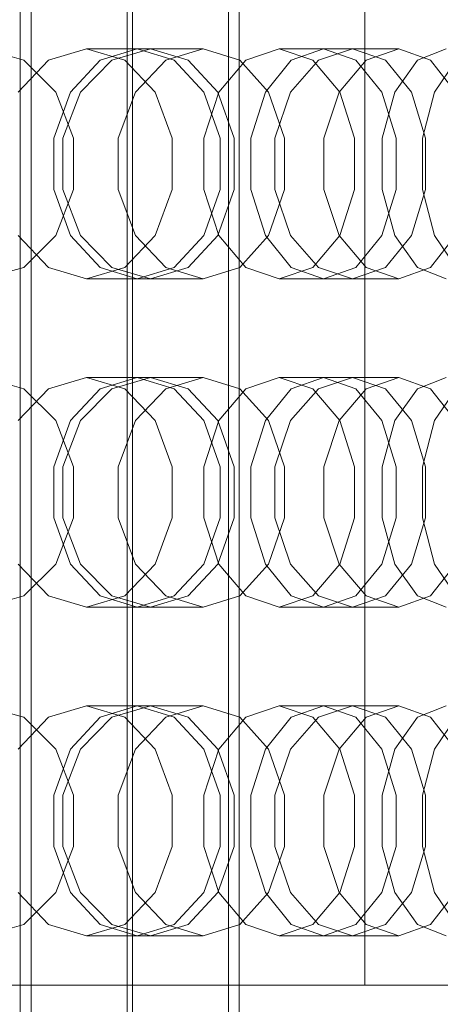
# Model space of a CAD drawing. Header units: millimetres. Extents: x -4395 to 65662, y -65530 to 6847.
# Tile 724 of 1034: x 25480 to 25557, y -18164 to -17984. Entities that reach past the tile are written whole.
import ezdxf

# ---------------------------------------------------------------- set-up
doc = ezdxf.new("R2010")
doc.units = ezdxf.units.MM
doc.layers.add('superior_briquetadora', color=7, linetype='Continuous', lineweight=0)
doc.layers.add('superior_C05', color=7, linetype='Continuous', lineweight=0)

msp = doc.modelspace()

# ---------------------------------------------------------------- linework, layer by layer
at = {"layer": 'superior_briquetadora'}
for p, q in [((25542.964, -18160), (25542.964, -17800)), ((25480.73, -17991.08), (25473.297, -17989)), ((25492.191, -17989), (25485.243, -17991.08)), ((25492.191, -17989), (25503.836, -17989)), ((25499.139, -17991.08), (25492.191, -17989)), ((25494.647, -17991.08), (25501.398, -17989)), ((25496.819, -17991.08), (25503.836, -17989)), ((25501.398, -17989), (25513.486, -17989)), ((25501.398, -17989), (25508.15, -17991.08)), ((25503.836, -17989), (25510.716, -17991.08)), ((25513.486, -17989), (25506.664, -17991.08)), ((25520.167, -17991.08), (25513.486, -17989)), ((25527.368, -17989), (25521.249, -17991.08)), ((25527.368, -17989), (25540.706, -17989)), ((25533.487, -17991.08), (25527.368, -17989)), ((25529.549, -17991.08), (25535.443, -17989)), ((25534.508, -17991.08), (25540.706, -17989)), ((25535.443, -17989), (25549.169, -17989)), ((25535.443, -17989), (25541.338, -17991.08)), ((25540.706, -17989), (25546.747, -17991.08)), ((25549.169, -17989), (25543.193, -17991.08)), ((25554.983, -17991.08), (25549.169, -17989)), ((25557.801, -17989), (25552.616, -17991.08)), ((25485.243, -17991.08), (25479.671, -17996.907)), ((25486.602, -17996.906), (25480.73, -17991.08)), ((25489.233, -17996.907), (25494.647, -17991.08)), ((25491.094, -17996.906), (25496.819, -17991.08)), ((25504.71, -17996.907), (25499.139, -17991.08)), ((25506.664, -17991.08), (25501.09, -17996.906)), ((25508.15, -17991.08), (25513.564, -17996.907)), ((25510.716, -17991.08), (25516.133, -17996.906)), ((25521.249, -17991.08), (25516.342, -17996.907)), ((25525.421, -17996.906), (25520.167, -17991.08)), ((25524.821, -17996.907), (25529.549, -17991.08)), ((25529.425, -17996.906), (25534.508, -17991.08)), ((25538.394, -17996.907), (25533.487, -17991.08)), ((25543.193, -17991.08), (25538.285, -17996.906)), ((25541.338, -17991.08), (25546.065, -17996.907)), ((25546.747, -17991.08), (25551.477, -17996.906)), ((25552.616, -17991.08), (25548.458, -17996.907)), ((25559.529, -17996.906), (25554.983, -17991.08)), ((25555.708, -17996.907), (25559.668, -17991.08)), ((25486.229, -18005.327), (25489.233, -17996.907)), ((25489.827, -18005.326), (25486.602, -17996.906)), ((25487.879, -18005.326), (25491.094, -17996.906)), ((25501.09, -17996.906), (25497.958, -18005.326)), ((25507.802, -18005.327), (25504.71, -17996.907)), ((25513.564, -17996.907), (25516.568, -18005.327)), ((25516.342, -17996.907), (25513.619, -18005.327)), ((25516.133, -17996.906), (25519.102, -18005.326)), ((25522.198, -18005.327), (25524.821, -17996.907)), ((25528.297, -18005.326), (25525.421, -17996.906)), ((25526.56, -18005.326), (25529.425, -17996.906)), ((25538.285, -17996.906), (25535.516, -18005.326)), ((25541.118, -18005.327), (25538.394, -17996.907)), ((25546.065, -17996.907), (25548.689, -18005.327)), ((25548.458, -17996.907), (25546.15, -18005.327)), ((25551.477, -17996.906), (25554.058, -18005.326)), ((25553.511, -18005.327), (25555.708, -17996.907)), ((25486.229, -18014.673), (25486.229, -18005.327)), ((25487.879, -18014.674), (25487.879, -18005.326)), ((25489.827, -18014.674), (25489.827, -18005.326)), ((25497.958, -18005.326), (25497.958, -18014.674)), ((25507.802, -18014.673), (25507.802, -18005.327)), ((25513.619, -18005.327), (25513.619, -18014.673)), ((25516.568, -18005.327), (25516.568, -18014.673)), ((25519.102, -18005.326), (25519.102, -18014.674)), ((25522.198, -18014.673), (25522.198, -18005.327)), ((25526.56, -18014.674), (25526.56, -18005.326)), ((25528.297, -18014.674), (25528.297, -18005.326)), ((25535.516, -18005.326), (25535.516, -18014.674)), ((25541.118, -18014.673), (25541.118, -18005.327)), ((25546.15, -18005.327), (25546.15, -18014.673)), ((25548.689, -18005.327), (25548.689, -18014.673)), ((25553.511, -18014.673), (25553.511, -18005.327)), ((25554.058, -18005.326), (25554.058, -18014.674)), ((25489.233, -18023.093), (25486.229, -18014.673)), ((25486.602, -18023.094), (25489.827, -18014.674)), ((25491.094, -18023.094), (25487.879, -18014.674)), ((25497.958, -18014.674), (25501.09, -18023.094)), ((25504.71, -18023.093), (25507.802, -18014.673)), ((25516.568, -18014.673), (25513.564, -18023.093)), ((25513.619, -18014.673), (25516.342, -18023.093)), ((25519.102, -18014.674), (25516.133, -18023.094)), ((25524.821, -18023.093), (25522.198, -18014.673)), ((25525.421, -18023.094), (25528.297, -18014.674)), ((25529.425, -18023.094), (25526.56, -18014.674)), ((25535.516, -18014.674), (25538.285, -18023.094)), ((25538.394, -18023.093), (25541.118, -18014.673)), ((25548.689, -18014.673), (25546.065, -18023.093)), ((25546.15, -18014.673), (25548.458, -18023.093)), ((25554.058, -18014.674), (25551.477, -18023.094)), ((25555.708, -18023.093), (25553.511, -18014.673)), ((25479.671, -18023.093), (25485.243, -18028.92)), ((25480.73, -18028.92), (25486.602, -18023.094)), ((25494.647, -18028.92), (25489.233, -18023.093)), ((25496.819, -18028.92), (25491.094, -18023.094)), ((25499.139, -18028.92), (25504.71, -18023.093)), ((25501.09, -18023.094), (25506.664, -18028.92)), ((25513.564, -18023.093), (25508.15, -18028.92)), ((25516.133, -18023.094), (25510.716, -18028.92)), ((25516.342, -18023.093), (25521.249, -18028.92)), ((25520.167, -18028.92), (25525.421, -18023.094)), ((25529.549, -18028.92), (25524.821, -18023.093)), ((25534.508, -18028.92), (25529.425, -18023.094)), ((25533.487, -18028.92), (25538.394, -18023.093)), ((25538.285, -18023.094), (25543.193, -18028.92)), ((25546.065, -18023.093), (25541.338, -18028.92)), ((25551.477, -18023.094), (25546.747, -18028.92)), ((25548.458, -18023.093), (25552.616, -18028.92)), ((25554.983, -18028.92), (25559.529, -18023.094)), ((25559.668, -18028.92), (25555.708, -18023.093)), ((25473.297, -18031), (25480.73, -18028.92)), ((25485.243, -18028.92), (25492.191, -18031)), ((25492.191, -18031), (25499.139, -18028.92)), ((25501.398, -18031), (25494.647, -18028.92)), ((25503.836, -18031), (25496.819, -18028.92)), ((25508.15, -18028.92), (25501.398, -18031)), ((25510.716, -18028.92), (25503.836, -18031)), ((25506.664, -18028.92), (25513.486, -18031)), ((25513.486, -18031), (25520.167, -18028.92)), ((25521.249, -18028.92), (25527.368, -18031)), ((25527.368, -18031), (25533.487, -18028.92)), ((25535.443, -18031), (25529.549, -18028.92)), ((25540.706, -18031), (25534.508, -18028.92)), ((25541.338, -18028.92), (25535.443, -18031)), ((25546.747, -18028.92), (25540.706, -18031)), ((25543.193, -18028.92), (25549.169, -18031)), ((25549.169, -18031), (25554.983, -18028.92)), ((25552.616, -18028.92), (25557.801, -18031)), ((25492.191, -18031), (25503.836, -18031)), ((25501.398, -18031), (25513.486, -18031)), ((25527.368, -18031), (25540.706, -18031)), ((25535.443, -18031), (25549.169, -18031)), ((25480.73, -18051.08), (25473.297, -18049)), ((25492.191, -18049), (25485.243, -18051.08)), ((25492.191, -18049), (25503.836, -18049)), ((25499.139, -18051.08), (25492.191, -18049)), ((25494.647, -18051.08), (25501.398, -18049)), ((25496.819, -18051.08), (25503.836, -18049)), ((25501.398, -18049), (25513.486, -18049)), ((25501.398, -18049), (25508.15, -18051.08)), ((25503.836, -18049), (25510.716, -18051.08)), ((25513.486, -18049), (25506.664, -18051.08)), ((25520.167, -18051.08), (25513.486, -18049)), ((25527.368, -18049), (25521.249, -18051.08)), ((25527.368, -18049), (25540.706, -18049)), ((25533.487, -18051.08), (25527.368, -18049)), ((25529.549, -18051.08), (25535.443, -18049)), ((25534.508, -18051.08), (25540.706, -18049)), ((25535.443, -18049), (25549.169, -18049)), ((25535.443, -18049), (25541.338, -18051.08)), ((25540.706, -18049), (25546.747, -18051.08)), ((25549.169, -18049), (25543.193, -18051.08)), ((25554.983, -18051.08), (25549.169, -18049)), ((25557.801, -18049), (25552.616, -18051.08)), ((25485.243, -18051.08), (25479.671, -18056.907)), ((25486.602, -18056.906), (25480.73, -18051.08)), ((25489.233, -18056.907), (25494.647, -18051.08)), ((25491.094, -18056.906), (25496.819, -18051.08)), ((25504.71, -18056.907), (25499.139, -18051.08)), ((25506.664, -18051.08), (25501.09, -18056.906)), ((25508.15, -18051.08), (25513.564, -18056.907)), ((25510.716, -18051.08), (25516.133, -18056.906)), ((25521.249, -18051.08), (25516.342, -18056.907)), ((25525.421, -18056.906), (25520.167, -18051.08)), ((25524.821, -18056.907), (25529.549, -18051.08)), ((25529.425, -18056.906), (25534.508, -18051.08)), ((25538.394, -18056.907), (25533.487, -18051.08)), ((25543.193, -18051.08), (25538.285, -18056.906)), ((25541.338, -18051.08), (25546.065, -18056.907)), ((25546.747, -18051.08), (25551.477, -18056.906)), ((25552.616, -18051.08), (25548.458, -18056.907)), ((25559.529, -18056.906), (25554.983, -18051.08)), ((25555.708, -18056.907), (25559.668, -18051.08)), ((25486.229, -18065.327), (25489.233, -18056.907)), ((25489.827, -18065.326), (25486.602, -18056.906)), ((25487.879, -18065.326), (25491.094, -18056.906)), ((25501.09, -18056.906), (25497.958, -18065.326)), ((25507.802, -18065.327), (25504.71, -18056.907)), ((25513.564, -18056.907), (25516.568, -18065.327)), ((25516.342, -18056.907), (25513.619, -18065.327)), ((25516.133, -18056.906), (25519.102, -18065.326)), ((25522.198, -18065.327), (25524.821, -18056.907)), ((25528.297, -18065.326), (25525.421, -18056.906)), ((25526.56, -18065.326), (25529.425, -18056.906)), ((25538.285, -18056.906), (25535.516, -18065.326)), ((25541.118, -18065.327), (25538.394, -18056.907)), ((25546.065, -18056.907), (25548.689, -18065.327)), ((25548.458, -18056.907), (25546.15, -18065.327)), ((25551.477, -18056.906), (25554.058, -18065.326)), ((25553.511, -18065.327), (25555.708, -18056.907)), ((25486.229, -18074.673), (25486.229, -18065.327)), ((25487.879, -18074.674), (25487.879, -18065.326)), ((25489.827, -18074.674), (25489.827, -18065.326)), ((25497.958, -18065.326), (25497.958, -18074.674)), ((25507.802, -18074.673), (25507.802, -18065.327)), ((25513.619, -18065.327), (25513.619, -18074.673)), ((25516.568, -18065.327), (25516.568, -18074.673)), ((25519.102, -18065.326), (25519.102, -18074.674)), ((25522.198, -18074.673), (25522.198, -18065.327)), ((25526.56, -18074.674), (25526.56, -18065.326)), ((25528.297, -18074.674), (25528.297, -18065.326)), ((25535.516, -18065.326), (25535.516, -18074.674)), ((25541.118, -18074.673), (25541.118, -18065.327)), ((25546.15, -18065.327), (25546.15, -18074.673)), ((25548.689, -18065.327), (25548.689, -18074.673)), ((25553.511, -18074.673), (25553.511, -18065.327)), ((25554.058, -18065.326), (25554.058, -18074.674)), ((25489.233, -18083.093), (25486.229, -18074.673)), ((25486.602, -18083.094), (25489.827, -18074.674)), ((25491.094, -18083.094), (25487.879, -18074.674)), ((25497.958, -18074.674), (25501.09, -18083.094)), ((25504.71, -18083.093), (25507.802, -18074.673)), ((25516.568, -18074.673), (25513.564, -18083.093)), ((25513.619, -18074.673), (25516.342, -18083.093)), ((25519.102, -18074.674), (25516.133, -18083.094)), ((25524.821, -18083.093), (25522.198, -18074.673)), ((25525.421, -18083.094), (25528.297, -18074.674)), ((25529.425, -18083.094), (25526.56, -18074.674)), ((25535.516, -18074.674), (25538.285, -18083.094)), ((25538.394, -18083.093), (25541.118, -18074.673)), ((25548.689, -18074.673), (25546.065, -18083.093)), ((25546.15, -18074.673), (25548.458, -18083.093)), ((25554.058, -18074.674), (25551.477, -18083.094)), ((25555.708, -18083.093), (25553.511, -18074.673)), ((25479.671, -18083.093), (25485.243, -18088.92)), ((25480.73, -18088.92), (25486.602, -18083.094)), ((25494.647, -18088.92), (25489.233, -18083.093)), ((25496.819, -18088.92), (25491.094, -18083.094)), ((25499.139, -18088.92), (25504.71, -18083.093)), ((25501.09, -18083.094), (25506.664, -18088.92)), ((25513.564, -18083.093), (25508.15, -18088.92)), ((25516.133, -18083.094), (25510.716, -18088.92)), ((25516.342, -18083.093), (25521.249, -18088.92)), ((25520.167, -18088.92), (25525.421, -18083.094)), ((25529.549, -18088.92), (25524.821, -18083.093)), ((25534.508, -18088.92), (25529.425, -18083.094)), ((25533.487, -18088.92), (25538.394, -18083.093)), ((25538.285, -18083.094), (25543.193, -18088.92)), ((25546.065, -18083.093), (25541.338, -18088.92)), ((25551.477, -18083.094), (25546.747, -18088.92)), ((25548.458, -18083.093), (25552.616, -18088.92)), ((25554.983, -18088.92), (25559.529, -18083.094)), ((25559.668, -18088.92), (25555.708, -18083.093)), ((25473.297, -18091), (25480.73, -18088.92)), ((25485.243, -18088.92), (25492.191, -18091)), ((25492.191, -18091), (25499.139, -18088.92)), ((25501.398, -18091), (25494.647, -18088.92)), ((25503.836, -18091), (25496.819, -18088.92)), ((25508.15, -18088.92), (25501.398, -18091)), ((25510.716, -18088.92), (25503.836, -18091)), ((25506.664, -18088.92), (25513.486, -18091)), ((25513.486, -18091), (25520.167, -18088.92)), ((25521.249, -18088.92), (25527.368, -18091)), ((25527.368, -18091), (25533.487, -18088.92)), ((25535.443, -18091), (25529.549, -18088.92)), ((25540.706, -18091), (25534.508, -18088.92)), ((25541.338, -18088.92), (25535.443, -18091)), ((25546.747, -18088.92), (25540.706, -18091)), ((25543.193, -18088.92), (25549.169, -18091)), ((25549.169, -18091), (25554.983, -18088.92)), ((25552.616, -18088.92), (25557.801, -18091)), ((25492.191, -18091), (25503.836, -18091)), ((25501.398, -18091), (25513.486, -18091)), ((25527.368, -18091), (25540.706, -18091)), ((25535.443, -18091), (25549.169, -18091)), ((25480.73, -18111.08), (25473.297, -18109)), ((25492.191, -18109), (25485.243, -18111.08)), ((25492.191, -18109), (25503.836, -18109)), ((25499.139, -18111.08), (25492.191, -18109)), ((25494.647, -18111.08), (25501.398, -18109)), ((25496.819, -18111.08), (25503.836, -18109)), ((25501.398, -18109), (25513.486, -18109)), ((25501.398, -18109), (25508.15, -18111.08)), ((25503.836, -18109), (25510.716, -18111.08)), ((25513.486, -18109), (25506.664, -18111.08)), ((25520.167, -18111.08), (25513.486, -18109)), ((25527.368, -18109), (25521.249, -18111.08)), ((25527.368, -18109), (25540.706, -18109)), ((25533.487, -18111.08), (25527.368, -18109)), ((25529.549, -18111.08), (25535.443, -18109)), ((25534.508, -18111.08), (25540.706, -18109)), ((25535.443, -18109), (25549.169, -18109)), ((25535.443, -18109), (25541.338, -18111.08)), ((25540.706, -18109), (25546.747, -18111.08)), ((25549.169, -18109), (25543.193, -18111.08)), ((25554.983, -18111.08), (25549.169, -18109)), ((25557.801, -18109), (25552.616, -18111.08)), ((25485.243, -18111.08), (25479.671, -18116.907)), ((25486.602, -18116.906), (25480.73, -18111.08)), ((25489.233, -18116.907), (25494.647, -18111.08)), ((25491.094, -18116.906), (25496.819, -18111.08)), ((25504.71, -18116.907), (25499.139, -18111.08)), ((25506.664, -18111.08), (25501.09, -18116.906)), ((25508.15, -18111.08), (25513.564, -18116.907)), ((25510.716, -18111.08), (25516.133, -18116.906)), ((25521.249, -18111.08), (25516.342, -18116.907)), ((25525.421, -18116.906), (25520.167, -18111.08)), ((25524.821, -18116.907), (25529.549, -18111.08)), ((25529.425, -18116.906), (25534.508, -18111.08)), ((25538.394, -18116.907), (25533.487, -18111.08)), ((25543.193, -18111.08), (25538.285, -18116.906)), ((25541.338, -18111.08), (25546.065, -18116.907)), ((25546.747, -18111.08), (25551.477, -18116.906)), ((25552.616, -18111.08), (25548.458, -18116.907)), ((25559.529, -18116.906), (25554.983, -18111.08)), ((25555.708, -18116.907), (25559.668, -18111.08)), ((25486.229, -18125.327), (25489.233, -18116.907)), ((25489.827, -18125.326), (25486.602, -18116.906)), ((25487.879, -18125.326), (25491.094, -18116.906)), ((25501.09, -18116.906), (25497.958, -18125.326)), ((25507.802, -18125.327), (25504.71, -18116.907)), ((25513.564, -18116.907), (25516.568, -18125.327)), ((25516.342, -18116.907), (25513.619, -18125.327)), ((25516.133, -18116.906), (25519.102, -18125.326)), ((25522.198, -18125.327), (25524.821, -18116.907)), ((25528.297, -18125.326), (25525.421, -18116.906)), ((25526.56, -18125.326), (25529.425, -18116.906)), ((25538.285, -18116.906), (25535.516, -18125.326)), ((25541.118, -18125.327), (25538.394, -18116.907)), ((25546.065, -18116.907), (25548.689, -18125.327)), ((25548.458, -18116.907), (25546.15, -18125.327)), ((25551.477, -18116.906), (25554.058, -18125.326)), ((25553.511, -18125.327), (25555.708, -18116.907)), ((25486.229, -18134.673), (25486.229, -18125.327)), ((25487.879, -18134.674), (25487.879, -18125.326)), ((25489.827, -18134.674), (25489.827, -18125.326)), ((25497.958, -18125.326), (25497.958, -18134.674)), ((25507.802, -18134.673), (25507.802, -18125.327)), ((25513.619, -18125.327), (25513.619, -18134.673)), ((25516.568, -18125.327), (25516.568, -18134.673)), ((25519.102, -18125.326), (25519.102, -18134.674)), ((25522.198, -18134.673), (25522.198, -18125.327)), ((25526.56, -18134.674), (25526.56, -18125.326)), ((25528.297, -18134.674), (25528.297, -18125.326)), ((25535.516, -18125.326), (25535.516, -18134.674)), ((25541.118, -18134.673), (25541.118, -18125.327)), ((25546.15, -18125.327), (25546.15, -18134.673)), ((25548.689, -18125.327), (25548.689, -18134.673)), ((25553.511, -18134.673), (25553.511, -18125.327)), ((25554.058, -18125.326), (25554.058, -18134.674)), ((25489.233, -18143.093), (25486.229, -18134.673)), ((25486.602, -18143.094), (25489.827, -18134.674)), ((25491.094, -18143.094), (25487.879, -18134.674)), ((25497.958, -18134.674), (25501.09, -18143.094)), ((25504.71, -18143.093), (25507.802, -18134.673)), ((25516.568, -18134.673), (25513.564, -18143.093)), ((25513.619, -18134.673), (25516.342, -18143.093)), ((25519.102, -18134.674), (25516.133, -18143.094)), ((25524.821, -18143.093), (25522.198, -18134.673)), ((25525.421, -18143.094), (25528.297, -18134.674)), ((25529.425, -18143.094), (25526.56, -18134.674)), ((25535.516, -18134.674), (25538.285, -18143.094)), ((25538.394, -18143.093), (25541.118, -18134.673)), ((25548.689, -18134.673), (25546.065, -18143.093)), ((25546.15, -18134.673), (25548.458, -18143.093)), ((25554.058, -18134.674), (25551.477, -18143.094)), ((25555.708, -18143.093), (25553.511, -18134.673)), ((25479.671, -18143.093), (25485.243, -18148.92)), ((25480.73, -18148.92), (25486.602, -18143.094)), ((25494.647, -18148.92), (25489.233, -18143.093)), ((25496.819, -18148.92), (25491.094, -18143.094)), ((25499.139, -18148.92), (25504.71, -18143.093)), ((25501.09, -18143.094), (25506.664, -18148.92)), ((25513.564, -18143.093), (25508.15, -18148.92)), ((25516.133, -18143.094), (25510.716, -18148.92)), ((25516.342, -18143.093), (25521.249, -18148.92)), ((25520.167, -18148.92), (25525.421, -18143.094)), ((25529.549, -18148.92), (25524.821, -18143.093)), ((25534.508, -18148.92), (25529.425, -18143.094)), ((25533.487, -18148.92), (25538.394, -18143.093)), ((25538.285, -18143.094), (25543.193, -18148.92)), ((25546.065, -18143.093), (25541.338, -18148.92)), ((25551.477, -18143.094), (25546.747, -18148.92)), ((25548.458, -18143.093), (25552.616, -18148.92)), ((25554.983, -18148.92), (25559.529, -18143.094)), ((25559.668, -18148.92), (25555.708, -18143.093)), ((25473.297, -18151), (25480.73, -18148.92)), ((25485.243, -18148.92), (25492.191, -18151)), ((25492.191, -18151), (25499.139, -18148.92)), ((25501.398, -18151), (25494.647, -18148.92)), ((25503.836, -18151), (25496.819, -18148.92)), ((25508.15, -18148.92), (25501.398, -18151)), ((25510.716, -18148.92), (25503.836, -18151)), ((25506.664, -18148.92), (25513.486, -18151)), ((25513.486, -18151), (25520.167, -18148.92)), ((25521.249, -18148.92), (25527.368, -18151)), ((25527.368, -18151), (25533.487, -18148.92)), ((25535.443, -18151), (25529.549, -18148.92)), ((25540.706, -18151), (25534.508, -18148.92)), ((25541.338, -18148.92), (25535.443, -18151)), ((25546.747, -18148.92), (25540.706, -18151)), ((25543.193, -18148.92), (25549.169, -18151)), ((25549.169, -18151), (25554.983, -18148.92)), ((25552.616, -18148.92), (25557.801, -18151)), ((25492.191, -18151), (25503.836, -18151)), ((25501.398, -18151), (25513.486, -18151)), ((25527.368, -18151), (25540.706, -18151)), ((25535.443, -18151), (25549.169, -18151)), ((25467.798, -18160), (25482.858, -18160)), ((25473.637, -18160), (25489.675, -18160)), ((25490.657, -18160), (25474.657, -18160)), ((25495.81, -18160), (25478.778, -18160)), ((25482.858, -18160), (25500.227, -18160)), ((25489.675, -18160), (25505.097, -18160)), ((25506.039, -18160), (25490.657, -18160)), ((25513.179, -18160), (25495.81, -18160)), ((25500.227, -18160), (25517.258, -18160)), ((25505.097, -18160), (25519.864, -18160)), ((25520.765, -18160), (25506.039, -18160)), ((25528.239, -18160), (25513.179, -18160)), ((25517.258, -18160), (25531.361, -18160)), ((25519.864, -18160), (25533.939, -18160)), ((25534.795, -18160), (25520.765, -18160)), ((25538.698, -18160), (25528.239, -18160)), ((25531.361, -18160), (25540.388, -18160)), ((25533.939, -18160), (25547.285, -18160)), ((25548.095, -18160), (25534.795, -18160)), ((25542.964, -18160), (25538.698, -18160)), ((25540.388, -18160), (25542.964, -18160)), ((25547.285, -18160), (25559.869, -18160)), ((25560.629, -18160), (25548.095, -18160))]:
    msp.add_line(p, q, dxfattribs=at)
at = {"layer": 'superior_C05'}
for p, q in [((25499.567, -18205), (25499.567, -17755)), ((25500.567, -18205), (25500.567, -17755)), ((25480.067, -18185), (25480.067, -17775)), ((25482.067, -18185), (25482.067, -17775)), ((25518.067, -18185), (25518.067, -17775)), ((25520.067, -18185), (25520.067, -17775))]:
    msp.add_line(p, q, dxfattribs=at)

doc.saveas('drawing.dxf')
